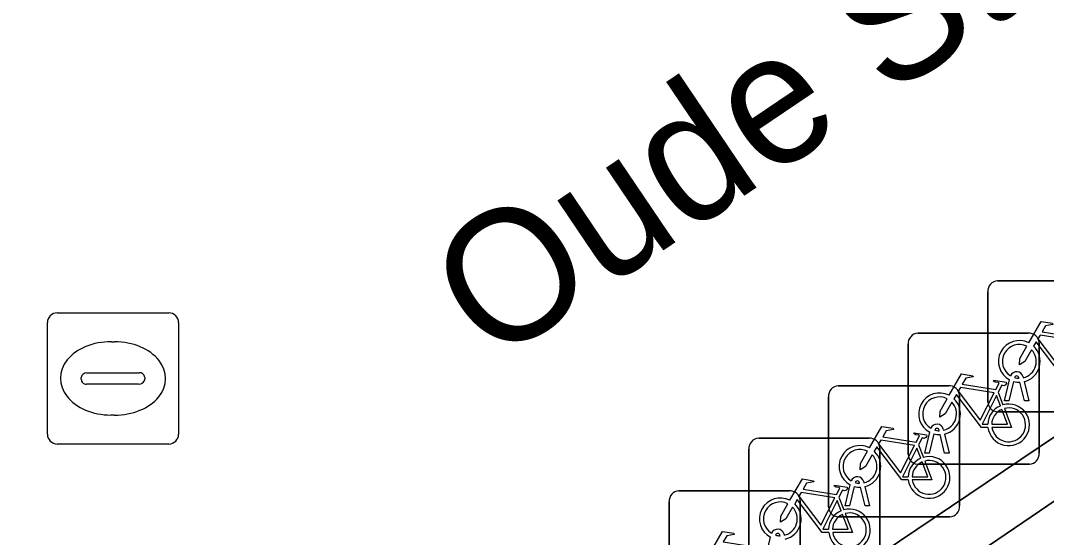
# Model space of a CAD drawing. Extents: x 161087 to 161926, y 382572 to 383873.
# Drawn here: x 161572.18 to 161580.01, y 382950.79 to 382954.74 of the extents above; entities that cross this region are included whole.
import ezdxf

# ---------------------------------------------------------------- set-up
doc = ezdxf.new("R2010")
doc.units = 0
for name, color, linetype in [('IMGEO_Fietsenrek', 7, 'Continuous'), ('IMGEO_Muur', 7, 'Continuous'), ('IMGEO_Openbare_ruimte_label', 7, 'Continuous'), ('IMGEO_Rioolput', 7, 'Continuous'), ('IMGEO_Voetgangersgebied_open', 7, 'Continuous'), ('IMGEO_Voetpad_open', 7, 'Continuous')]:
    doc.layers.add(name, color=color, linetype=linetype)

msp = doc.modelspace()

# ---------------------------------------------------------------- linework, layer by layer
at = {"layer": 'IMGEO_Fietsenrek'}
for p, q in [((161579.6349, 382952.7505), (161580.4758, 382952.7505)), ((161580.4758, 382952.7505), (161579.6349, 382952.7505)), ((161579.5605, 382951.8259), (161579.5605, 382952.6668)), ((161579.5605, 382952.6668), (161579.5605, 382951.8259)), ((161579.0269, 382952.3505), (161579.8678, 382952.3505)), ((161579.8678, 382952.3505), (161579.0269, 382952.3505)), ((161578.9525, 382951.4259), (161578.9525, 382952.2668)), ((161578.9525, 382952.2668), (161578.9525, 382951.4259)), ((161579.9515, 382952.2761), (161579.9515, 382951.4352)), ((161579.9515, 382951.4352), (161579.9515, 382952.2761)), ((161579.7979, 382952.0069), (161579.7969, 382952.0112)), ((161579.8286, 382952.0184), (161579.8304, 382952.0105)), ((161578.4199, 382951.9495), (161579.2608, 382951.9495)), ((161579.2608, 382951.9495), (161578.4199, 382951.9495)), ((161579.6875, 382951.8353), (161579.7258, 382951.9953)), ((161579.7562, 382951.9831), (161579.7209, 382951.8353)), ((161579.839, 382951.8353), (161579.8051, 382951.977)), ((161579.8374, 382951.9813), (161579.8724, 382951.8353)), ((161578.3455, 382951.0249), (161578.3455, 382951.8658)), ((161578.3455, 382951.8658), (161578.3455, 382951.0249)), ((161579.3445, 382951.8751), (161579.3445, 382951.0342)), ((161579.3445, 382951.0342), (161579.3445, 382951.8751)), ((161579.6392, 382951.9002), (161579.6755, 382951.805)), ((161579.7209, 382951.8353), (161579.6875, 382951.8353)), ((161579.8724, 382951.8353), (161579.839, 382951.8353)), ((161580.4851, 382951.7515), (161579.6442, 382951.7515)), ((161579.6442, 382951.7515), (161580.4851, 382951.7515)), ((161579.2206, 382951.6184), (161579.2224, 382951.6105)), ((161577.8129, 382951.5495), (161578.6538, 382951.5495)), ((161578.6538, 382951.5495), (161577.8129, 382951.5495)), ((161579.0795, 382951.4353), (161579.1178, 382951.5953)), ((161579.1482, 382951.5831), (161579.1129, 382951.4353)), ((161579.1899, 382951.6069), (161579.1889, 382951.6112)), ((161579.231, 382951.4353), (161579.1971, 382951.577)), ((161579.2294, 382951.5813), (161579.2644, 382951.4353)), ((161577.7385, 382950.6249), (161577.7385, 382951.4658)), ((161577.7385, 382951.4658), (161577.7385, 382950.6249)), ((161578.7375, 382951.4751), (161578.7375, 382950.6342)), ((161578.7375, 382950.6342), (161578.7375, 382951.4751)), ((161579.0322, 382951.4992), (161579.0685, 382951.404)), ((161579.1129, 382951.4353), (161579.0795, 382951.4353)), ((161579.2644, 382951.4353), (161579.231, 382951.4353)), ((161579.8771, 382951.3515), (161579.0362, 382951.3515)), ((161579.0362, 382951.3515), (161579.8771, 382951.3515)), ((161578.4725, 382951.0343), (161578.5108, 382951.1943)), ((161578.5412, 382951.1821), (161578.5059, 382951.0343)), ((161578.5829, 382951.2059), (161578.5819, 382951.2102)), ((161578.624, 382951.0343), (161578.5901, 382951.176)), ((161578.6136, 382951.2174), (161578.6154, 382951.2095)), ((161578.6224, 382951.1803), (161578.6574, 382951.0343)), ((161577.2049, 382951.1485), (161578.0458, 382951.1485)), ((161578.0458, 382951.1485), (161577.2049, 382951.1485)), ((161578.1295, 382951.0741), (161578.1295, 382950.2332)), ((161578.1295, 382950.2332), (161578.1295, 382951.0741)), ((161578.4252, 382951.0992), (161578.4615, 382951.004)), ((161577.1305, 382950.2239), (161577.1305, 382951.0648)), ((161577.1305, 382951.0648), (161577.1305, 382950.2239)), ((161578.5059, 382951.0343), (161578.4725, 382951.0343)), ((161578.6574, 382951.0343), (161578.624, 382951.0343)), ((161579.2701, 382950.9505), (161578.4292, 382950.9505)), ((161578.4292, 382950.9505), (161579.2701, 382950.9505)), ((161577.8655, 382950.6343), (161577.9038, 382950.7943)), ((161577.9759, 382950.8059), (161577.9749, 382950.8102)), ((161578.0066, 382950.8174), (161578.0084, 382950.8095))]:
    msp.add_line(p, q, dxfattribs=at)
for points in [[(161579.8731, 382952.2772), (161579.9678, 382952.4407), (161580.054, 382952.4269), (161580.0557, 382952.4182), (161579.9996, 382952.4073), (161579.9734, 382952.362), (161580.2286, 382952.3212)], [(161580.2157, 382952.296), (161579.9589, 382952.337), (161579.9422, 382952.3082), (161580.1092, 382952.0879), (161580.2157, 382952.296)], [(161579.8938, 382952.2247), (161579.8422, 382952.1355), (161579.8023, 382952.1095), (161579.8035, 382952.157), (161579.858, 382952.2512)], [(161580.1688, 382952.0325), (161580.1191, 382952.0326), (161579.9284, 382952.2843), (161579.9094, 382952.2515)], [(161579.2651, 382951.8772), (161579.3598, 382952.0407), (161579.446, 382952.0269), (161579.4477, 382952.0182), (161579.3916, 382952.0073), (161579.3654, 382951.962), (161579.6206, 382951.9212)], [(161579.6077, 382951.896), (161579.3509, 382951.937), (161579.3342, 382951.9082), (161579.5012, 382951.6879), (161579.6077, 382951.896)], [(161579.6206, 382951.9212), (161579.6456, 382951.97), (161579.6405, 382951.974), (161579.6173, 382951.9777), (161579.6046, 382951.9852), (161579.6036, 382951.9883), (161579.6058, 382951.9929), (161579.7006, 382951.9778), (161579.7029, 382951.9675), (161579.6935, 382951.9551), (161579.6811, 382951.9487), (161579.6666, 382951.9549), (161579.6392, 382951.9002)], [(161579.5608, 382951.6325), (161579.5111, 382951.6326), (161579.3204, 382951.8843), (161579.3014, 382951.8515)], [(161579.6557, 382951.798), (161579.6264, 382951.8748), (161579.517, 382951.6567), (161579.5597, 382951.6566)], [(161579.2858, 382951.8247), (161579.2342, 382951.7355), (161579.1943, 382951.7095), (161579.1955, 382951.757), (161579.25, 382951.8512)], [(161579.6862, 382951.7768), (161579.7412, 382951.6322), (161579.5911, 382951.6325)], [(161579.5897, 382951.6565), (161579.7096, 382951.6563), (161579.6664, 382951.7699)], [(161578.6581, 382951.4762), (161578.7528, 382951.6397), (161578.839, 382951.6259), (161578.8407, 382951.6172), (161578.7846, 382951.6063), (161578.7584, 382951.561), (161579.0136, 382951.5202)], [(161579.0136, 382951.5202), (161579.0386, 382951.569), (161579.0335, 382951.573), (161579.0103, 382951.5767), (161578.9976, 382951.5842), (161578.9966, 382951.5873), (161578.9988, 382951.5919), (161579.0936, 382951.5768), (161579.0959, 382951.5665), (161579.0865, 382951.5541), (161579.0741, 382951.5477), (161579.0596, 382951.5539), (161579.0322, 382951.4992)], [(161578.9538, 382951.2315), (161578.9041, 382951.2316), (161578.7134, 382951.4833), (161578.6944, 382951.4505)], [(161579.0007, 382951.495), (161578.7439, 382951.536), (161578.7272, 382951.5072), (161578.8942, 382951.2869), (161579.0007, 382951.495)], [(161579.0487, 382951.397), (161579.0194, 382951.4738), (161578.91, 382951.2557), (161578.9527, 382951.2556)], [(161578.6788, 382951.4237), (161578.6272, 382951.3345), (161578.5873, 382951.3085), (161578.5885, 382951.356), (161578.643, 382951.4502)], [(161578.9827, 382951.2555), (161579.1026, 382951.2553), (161579.0594, 382951.3689)], [(161579.0792, 382951.3758), (161579.1342, 382951.2312), (161578.9841, 382951.2315)], [(161578.0511, 382951.0762), (161578.1458, 382951.2397), (161578.232, 382951.2259), (161578.2337, 382951.2172), (161578.1776, 382951.2063), (161578.1514, 382951.161), (161578.4066, 382951.1202)], [(161578.4066, 382951.1202), (161578.4316, 382951.169), (161578.4265, 382951.173), (161578.4033, 382951.1767), (161578.3906, 382951.1842), (161578.3896, 382951.1873), (161578.3918, 382951.1919), (161578.4866, 382951.1768), (161578.4889, 382951.1665), (161578.4795, 382951.1541), (161578.4671, 382951.1477), (161578.4526, 382951.1539), (161578.4252, 382951.0992)], [(161578.3468, 382950.8315), (161578.2971, 382950.8316), (161578.1064, 382951.0833), (161578.0874, 382951.0505)], [(161578.3937, 382951.095), (161578.1369, 382951.136), (161578.1202, 382951.1072), (161578.2872, 382950.8869), (161578.3937, 382951.095)], [(161578.4417, 382950.997), (161578.4124, 382951.0738), (161578.303, 382950.8557), (161578.3457, 382950.8556)], [(161578.0718, 382951.0237), (161578.0202, 382950.9345), (161577.9803, 382950.9085), (161577.9815, 382950.956), (161578.036, 382951.0502)], [(161578.3757, 382950.8555), (161578.4956, 382950.8553), (161578.4524, 382950.9689)], [(161578.4722, 382950.9758), (161578.5272, 382950.8312), (161578.3771, 382950.8315)], [(161577.4431, 382950.6752), (161577.5378, 382950.8387), (161577.624, 382950.8249), (161577.6257, 382950.8162), (161577.5696, 382950.8053), (161577.5434, 382950.76), (161577.7986, 382950.7192)]]:
    msp.add_lwpolyline(points, dxfattribs=at)
for centre, radius, start, end in [((161579.6382, 382952.6726), 0.0779, 92.4484, 184.28452), ((161579.6382, 382952.6726), 0.0779, 92.4484, 184.28452), ((161579.0302, 382952.2726), 0.0779, 92.4484, 184.28452), ((161579.0302, 382952.2726), 0.0779, 92.4484, 184.28452), ((161579.8736, 382952.2728), 0.0779, 2.4484, 94.28452), ((161579.8736, 382952.2728), 0.0779, 2.4484, 94.28452), ((161579.8001, 382952.1359), 0.159, 62.67661, 242.13685), ((161579.8001, 382952.1359), 0.129, 63.31916, 238.90302), ((161579.8001, 382952.1359), 0.159, 283.5766, 46.60424), ((161579.8001, 382952.1359), 0.129, 283.60429, 43.43025), ((161579.7799, 382952.0073), 0.0499, 12.8025, 158.69338), ((161579.7799, 382952.0073), 0.0174, 12.8025, 163.45023), ((161579.8001, 382952.1359), 0.129, 253.41502, 269.02044), ((161578.4232, 382951.8716), 0.0779, 92.4484, 184.28452), ((161578.4232, 382951.8716), 0.0779, 92.4484, 184.28452), ((161579.2666, 382951.8718), 0.0779, 2.4484, 94.28452), ((161579.2666, 382951.8718), 0.0779, 2.4484, 94.28452), ((161579.8001, 382952.1359), 0.159, 253.99666, 271.78671), ((161579.1921, 382951.7359), 0.159, 62.67661, 242.13685), ((161579.1921, 382951.7359), 0.129, 63.31916, 238.90302), ((161579.1921, 382951.7359), 0.129, 283.60429, 43.43025), ((161579.1921, 382951.7359), 0.159, 283.5766, 46.60424), ((161579.7187, 382951.6519), 0.159, 113.3408, 178.32165), ((161579.6384, 382951.8292), 0.0779, 182.4484, 274.28452), ((161579.6384, 382951.8292), 0.0779, 182.4484, 274.28452), ((161579.7187, 382951.6519), 0.159, 187.0065, 105.77075), ((161579.7187, 382951.6519), 0.129, 188.67146, 104.58832), ((161579.7187, 382951.6519), 0.129, 113.92302, 177.95563), ((161579.1719, 382951.6073), 0.0499, 12.8025, 158.69338), ((161579.1719, 382951.6073), 0.0174, 12.8025, 163.45023), ((161577.8162, 382951.4716), 0.0779, 92.4484, 184.28452), ((161577.8162, 382951.4716), 0.0779, 92.4484, 184.28452), ((161578.6596, 382951.4718), 0.0779, 2.4484, 94.28452), ((161578.6596, 382951.4718), 0.0779, 2.4484, 94.28452), ((161579.1921, 382951.7359), 0.159, 253.99666, 271.78671), ((161579.1921, 382951.7359), 0.129, 253.41502, 269.02044), ((161578.5851, 382951.3349), 0.159, 62.67661, 242.13685), ((161578.5851, 382951.3349), 0.129, 63.31916, 238.90302), ((161578.5851, 382951.3349), 0.129, 283.60429, 43.43025), ((161578.5851, 382951.3349), 0.159, 283.5766, 46.60424), ((161579.0304, 382951.4292), 0.0779, 182.4484, 274.28452), ((161579.0304, 382951.4292), 0.0779, 182.4484, 274.28452), ((161579.1117, 382951.2509), 0.159, 113.3408, 178.32165), ((161579.1117, 382951.2509), 0.159, 187.0065, 105.77075), ((161579.8738, 382951.4294), 0.0779, 272.4484, 4.28452), ((161579.8738, 382951.4294), 0.0779, 272.4484, 4.28452), ((161579.1117, 382951.2509), 0.129, 113.92302, 177.95563), ((161579.1117, 382951.2509), 0.129, 188.67146, 104.58832), ((161578.5649, 382951.2063), 0.0499, 12.8025, 158.69338), ((161578.5851, 382951.3349), 0.159, 253.99666, 271.78671), ((161578.5649, 382951.2063), 0.0174, 12.8025, 163.45023), ((161578.5851, 382951.3349), 0.129, 253.41502, 269.02044), ((161577.2082, 382951.0706), 0.0779, 92.4484, 184.28452), ((161577.2082, 382951.0706), 0.0779, 92.4484, 184.28452), ((161577.9781, 382950.9349), 0.159, 62.67661, 242.13685), ((161578.0516, 382951.0708), 0.0779, 2.4484, 94.28452), ((161578.0516, 382951.0708), 0.0779, 2.4484, 94.28452), ((161577.9781, 382950.9349), 0.129, 63.31916, 238.90302), ((161577.9781, 382950.9349), 0.129, 283.60429, 43.43025), ((161577.9781, 382950.9349), 0.159, 283.5766, 46.60424), ((161578.4234, 382951.0282), 0.0779, 182.4484, 274.28452), ((161578.4234, 382951.0282), 0.0779, 182.4484, 274.28452), ((161578.5047, 382950.8509), 0.159, 113.3408, 178.32165), ((161578.5047, 382950.8509), 0.159, 187.0065, 105.77075), ((161579.2668, 382951.0284), 0.0779, 272.4484, 4.28452), ((161579.2668, 382951.0284), 0.0779, 272.4484, 4.28452), ((161578.5047, 382950.8509), 0.129, 113.92302, 177.95563), ((161578.5047, 382950.8509), 0.129, 188.67146, 104.58832), ((161577.9579, 382950.8063), 0.0499, 12.8025, 158.69338), ((161577.9579, 382950.8063), 0.0174, 12.8025, 163.45023), ((161577.9781, 382950.9349), 0.129, 253.41502, 269.02044)]:
    msp.add_arc(centre, radius, start, end, dxfattribs=at)
at = {"layer": 'IMGEO_Muur'}
msp.add_lwpolyline([(161584.813, 382954.298), (161584.599, 382954.611), (161572.373, 382946.378), (161572.608, 382945.998)], close=True, dxfattribs=at)
at = {"layer": 'IMGEO_Rioolput'}
for p, q in [((161572.4639, 382952.5065), (161573.3161, 382952.5065)), ((161572.3895, 382951.5799), (161572.3895, 382952.4321)), ((161573.3905, 382952.4321), (161573.3905, 382951.5799)), ((161572.8775, 382952.2857), (161572.9025, 382952.2857)), ((161572.6479, 382951.9999), (161572.6479, 382952.0121)), ((161572.691, 382952.0493), (161573.0889, 382952.0493)), ((161573.132, 382952.0121), (161573.132, 382951.9999)), ((161573.0855, 382951.9627), (161572.6876, 382951.9627)), ((161572.8995, 382951.7263), (161572.8746, 382951.7263)), ((161573.3161, 382951.5055), (161572.4639, 382951.5055))]:
    msp.add_line(p, q, dxfattribs=at)
for points in [[(161572.4639, 382952.5065), (161573.3161, 382952.5065)], [(161572.3895, 382951.5799), (161572.3895, 382952.4321)], [(161573.3905, 382952.4321), (161573.3905, 382951.5799)], [(161573.3161, 382951.5055), (161572.4639, 382951.5055)]]:
    msp.add_lwpolyline(points, dxfattribs=at)
for centre, radius, start, end in [((161572.466, 382952.43), 0.0765, 91.55205, 178.44795), ((161572.466, 382952.43), 0.0765, 91.55205, 178.44795), ((161573.314, 382952.43), 0.0765, 1.55205, 88.44795), ((161573.314, 382952.43), 0.0765, 1.55205, 88.44795), ((161572.6881, 382952.0091), 0.0403, 85.87752, 175.75265), ((161573.0934, 382952.0109), 0.0386, 1.73085, 96.63898), ((161572.6846, 382951.9992), 0.0366, 178.93798, 274.71019), ((161573.0894, 382952.0055), 0.043, 264.86636, 352.45326), ((161572.466, 382951.582), 0.0765, 181.55205, 268.44795), ((161572.466, 382951.582), 0.0765, 181.55205, 268.44795), ((161573.314, 382951.582), 0.0765, 271.55205, 358.44795), ((161573.314, 382951.582), 0.0765, 271.55205, 358.44795)]:
    msp.add_arc(centre, radius, start, end, dxfattribs=at)
for centre, major_axis, ratio, start_param, end_param in [((161572.876, 382952.006), (-0.3872, 0.002), 0.722429, 4.712389, 7.853982), ((161572.901, 382952.006), (-0.3901, 0.002), 0.717154, 1.570796, 4.712389)]:
    msp.add_ellipse(centre, major_axis=major_axis, ratio=ratio, start_param=start_param, end_param=end_param, dxfattribs=at)
at = {"layer": 'IMGEO_Voetgangersgebied_open'}
msp.add_lwpolyline([(161548.176, 382917.965), (161549.531, 382915.899), (161556.128, 382922.257), (161556.707, 382922.771), (161555.155, 382924.606), (161554.665, 382924.143), (161549.364, 382930.974), (161551.734, 382932.436), (161562.942, 382940.042), (161564.913, 382941.379), (161568.153, 382943.539), (161570.56, 382945.2), (161572.373, 382946.378), (161584.599, 382954.611)], dxfattribs=at)
at = {"layer": 'IMGEO_Voetpad_open'}
msp.add_lwpolyline([(161611.79, 382971.239), (161597.767, 382964.102), (161598.815, 382962.963), (161600.822, 382960.782), (161598.64, 382958.729), (161596.533, 382956.746), (161593.444, 382960.122), (161585.852, 382955.454), (161584.599, 382954.611), (161584.813, 382954.298), (161572.608, 382945.998), (161572.373, 382946.378), (161570.56, 382945.2), (161573.441, 382941.522), (161574.131, 382942.159), (161582.151, 382949.569), (161584.232, 382947.551), (161588.079, 382950.504), (161588.332, 382950.179), (161588.295, 382950.151), (161589.365, 382948.884), (161598.708, 382956.104), (161602.176, 382954.091)], dxfattribs=at)

# ---------------------------------------------------------------- texts
at = {"layer": 'IMGEO_Openbare_ruimte_label'}
msp.add_text('Oude Stadsgracht', height=1, rotation=34.03952, dxfattribs=at).set_placement((161575.7743, 382952.0959))

doc.saveas('drawing.dxf')
